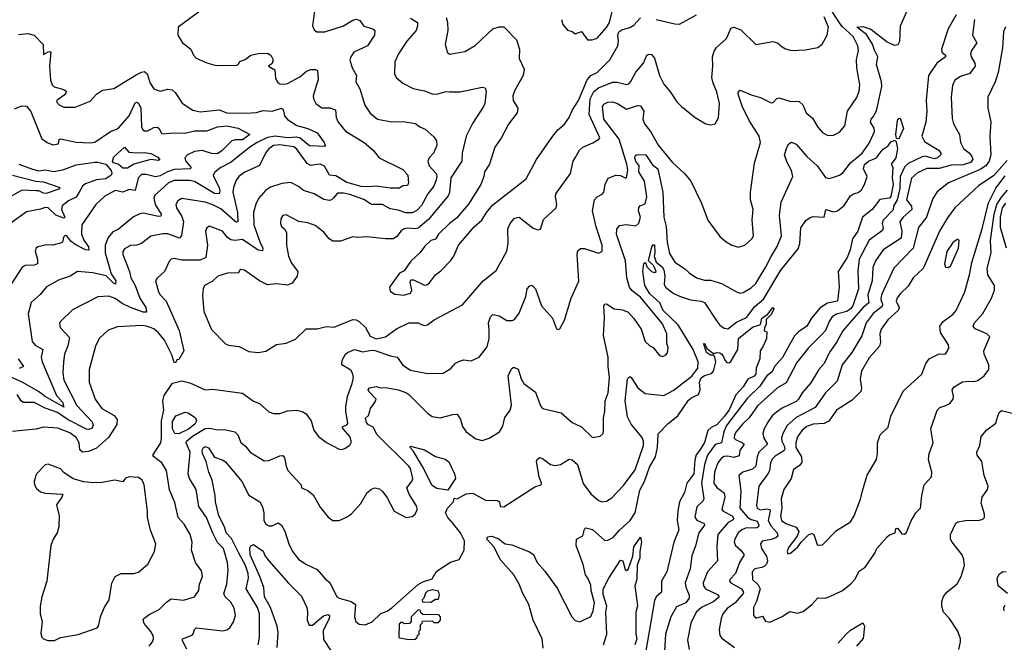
# Model space of a CAD drawing. Extents: x 1245515 to 1420776, y 606314 to 671314.
# Tile 280 of 385: x 1361782 to 1368114, y 650082 to 654084. Entities that reach past the tile are written whole.
import ezdxf

# ---------------------------------------------------------------- set-up
doc = ezdxf.new("R2010")
doc.units = 0

msp = doc.modelspace()

# ---------------------------------------------------------------- linework, layer by layer
at = {"layer": '0CON10XD'}
for points in [[(1363690, 654235), (1363665.7, 654045), (1363675, 654018.8), (1363693.3, 654005), (1363743.4, 654006.6), (1363863.8, 654045), (1363925, 654081.1), (1363947.2, 654087.2), (1363968.7, 654078.7), (1363995, 654043.5), (1364053.3, 654025), (1364066, 654015), (1364064.2, 653985), (1364019.2, 653915), (1363931.4, 653875), (1363911.4, 653845), (1363905.8, 653825), (1363919.1, 653775), (1363946.9, 653725), (1363942.9, 653685), (1363970.3, 653640.3), (1364002.2, 653535), (1364035, 653484), (1364083.8, 653443.8), (1364175, 653426.7), (1364248.6, 653428.6), (1364326.8, 653416.8), (1364355, 653395.8), (1364390.5, 653380.5), (1364445, 653330.9), (1364462.9, 653305), (1364464.5, 653275), (1364442.9, 653225), (1364414.4, 653195), (1364405.6, 653175), (1364415.6, 653145), (1364461.1, 653095), (1364464.7, 653075), (1364460, 653055), (1364445.2, 653014.8), (1364406, 652965), (1364365, 652888.8), (1364335, 652856.6), (1364305, 652841.6), (1364265, 652842.5), (1364215, 652859.3), (1364165, 652867.8), (1364115, 652895.5), (1364045, 652896.8), (1363995, 652928), (1363905, 652961.2), (1363865, 652969.7), (1363825, 652968.9), (1363800.3, 652939.7), (1363787.3, 652925), (1363775, 652921), (1363738.1, 652928.1), (1363675, 652964.6), (1363606.2, 652985), (1363575, 653011.9), (1363525, 653036.7), (1363468, 653032), (1363395, 653006.5), (1363363.1, 652985), (1363318.1, 652935), (1363300.9, 652899.1), (1363286.2, 652845), (1363287.5, 652765), (1363325.2, 652655.2), (1363346.2, 652615), (1363342.5, 652597.5), (1363315, 652602.7), (1363215, 652670.8), (1363164.7, 652664.7), (1363139.2, 652669.2), (1363118.2, 652685), (1363085.8, 652725), (1363003.2, 652756.8), (1362985, 652746.2), (1362977.5, 652725), (1362990.4, 652635), (1362978.8, 652555), (1362942.5, 652537.5), (1362865, 652538.2), (1362825, 652538.2), (1362775, 652550), (1362755.4, 652544.6), (1362745.4, 652534.6), (1362712.5, 652465), (1362665, 652422), (1362655.8, 652405), (1362675, 652334), (1362685.6, 652315), (1362724.5, 652275), (1362807, 652087), (1362836.7, 651955), (1362805, 651900), (1362793.3, 651896.7), (1362785, 651880), (1362775, 651880), (1362760, 651930), (1362714, 652024), (1362675, 652070.9), (1362645, 652096), (1362596.7, 652115), (1362567.6, 652117.6), (1362410.9, 652109.1), (1362351.7, 652088.3), (1362294, 652035), (1362270, 651985), (1362229.5, 651835), (1362227.8, 651755), (1362266.5, 651645), (1362310.6, 651585), (1362389.6, 651539.6), (1362408.2, 651515), (1362407.4, 651482.6), (1362352.1, 651397.9), (1362275, 651328.9), (1362225, 651309.1), (1362185, 651304.7), (1362168.3, 651318.2), (1362163.8, 651365), (1362145, 651399.2), (1362105, 651429.3), (1362027.6, 651457.6), (1361935, 651464.6), (1361885, 651452.9), (1361735, 651436.2)], [(1363635, 651058), (1363669.1, 651029.1), (1363715, 650951.4), (1363765.7, 650885.7), (1363795.7, 650865.7), (1363835.5, 650864.5), (1363883.8, 650886.2), (1363915, 650907.8), (1363976.3, 650973.6), (1364015.8, 651045), (1364043.4, 651066.6), (1364065, 651074.5), (1364095, 651068.1), (1364115, 651052), (1364142.5, 651015), (1364190, 650925), (1364267, 650883), (1364305, 650890), (1364325, 650906.2), (1364337.4, 650932.6), (1364335.4, 650955), (1364286.7, 651035), (1364271.2, 651075), (1364305, 651119.2), (1364310, 651135), (1364295, 651198.5), (1364284.8, 651214.8), (1364080.6, 651415), (1364054.3, 651464.3), (1364025, 651480), (1364011.8, 651495), (1364006.7, 651523.3), (1364025, 651540), (1364033, 651567), (1364037.5, 651585), (1364065, 651622.5), (1364073.3, 651645), (1364027.5, 651695), (1364022.5, 651705), (1364031.7, 651718.3), (1364075, 651726.9), (1364105, 651718), (1364135, 651720.6), (1364215, 651705.5), (1364265, 651688.2), (1364284.3, 651675), (1364404.6, 651554.6), (1364435, 651532.5), (1364485, 651525.6), (1364567.1, 651547.1), (1364595, 651548.8), (1364617.5, 651515), (1364629.7, 651469.7), (1364654, 651435), (1364715, 651390), (1364755, 651380), (1364801.2, 651395), (1364867.5, 651435), (1364888.3, 651471.7), (1364902.2, 651527.8), (1364936.2, 651575), (1364943.7, 651606.3), (1364923.3, 651795), (1364945, 651838.8), (1364955, 651848), (1364965, 651848), (1364988.1, 651838.1), (1365006.5, 651775), (1365025, 651744.4), (1365099.4, 651689.4), (1365132.2, 651602.2), (1365145, 651583.8), (1365265, 651556), (1365334.7, 651494.7), (1365395, 651465.8), (1365465, 651398), (1365515, 651407.5), (1365533.3, 651425), (1365537.3, 651442.7), (1365535.6, 651525), (1365544.5, 651565), (1365546.3, 651633.7), (1365565.5, 651685), (1365575.5, 651785), (1365565.6, 651854.4), (1365565.6, 651915), (1365535.6, 652055), (1365543.1, 652166.9), (1365539.4, 652245), (1365545, 652256), (1365555, 652258.6), (1365605, 652225.8), (1365659.1, 652219.1), (1365695, 652204.2), (1365732.3, 652162.3), (1365778.2, 652095), (1365805, 652016.2), (1365835, 651986.7), (1365855.9, 651975.9), (1365897.5, 651925), (1365915, 651920), (1365935, 651926.7), (1365947.3, 651942.7), (1365951.2, 651975), (1365943.3, 652005), (1365943.3, 652065), (1365915, 652128.5), (1365775, 652300.8), (1365720.2, 652340.2), (1365704.2, 652364.3), (1365686.7, 652425), (1365678.7, 652535), (1365619.6, 652705), (1365621.7, 652738.3), (1365638.3, 652761.7), (1365682.6, 652767.4), (1365745, 652759.5), (1365763.8, 652776.2), (1365773.2, 652815), (1365761.6, 652855), (1365763, 652877), (1365772.5, 652887.5), (1365805, 652899.5), (1365814.8, 652945.2), (1365799, 653045), (1365764.2, 653105), (1365766.1, 653146.1), (1365745, 653173.4), (1365738.4, 653195), (1365740.2, 653209.8), (1365752.5, 653217.5), (1365807.5, 653215), (1365850.8, 653150.7), (1365885.3, 653125), (1365917.5, 652975), (1365923.6, 652815), (1365938.4, 652755), (1365945.7, 652655), (1365960.6, 652580.6), (1365994.4, 652525), (1366058, 652485), (1366086.3, 652456.3), (1366134, 652425), (1366185, 652410), (1366225, 652409.2), (1366295, 652388.2), (1366395, 652332.9), (1366415, 652327.1), (1366435, 652330), (1366485, 652360), (1366515, 652388.9), (1366581.3, 652495), (1366615, 652561.1), (1366654.2, 652625.8), (1366680.3, 652695), (1366668.6, 652825), (1366679.1, 652910.9), (1366754, 653075), (1366744.3, 653115.7), (1366717.8, 653165), (1366701.4, 653215), (1366715, 653263.3), (1366729.2, 653285), (1366745, 653297.5), (1366775, 653284.4), (1366845, 653204.5), (1366910.8, 653145), (1366965, 653070), (1366985, 653063.1), (1367003.2, 653066.8), (1367055, 653085.6), (1367075, 653100.6), (1367125, 653162.9), (1367200.7, 653225), (1367245, 653290.5), (1367280, 653365), (1367277.6, 653387.6), (1367252.9, 653425), (1367257.3, 653445), (1367269.5, 653460.5), (1367292.5, 653497.5), (1367325.9, 653655), (1367325.2, 653685.2), (1367291.8, 653795), (1367300.4, 653845), (1367278.2, 653888.2), (1367267.3, 653927.3), (1367228.1, 653988.1), (1367166.2, 654035), (1367205, 654040), (1367255, 654022.2), (1367361.1, 653941.1), (1367405, 653921.2), (1367431.4, 653925), (1367441.5, 653945), (1367447.3, 654045), (1367535, 654246.2)], [(1362955, 654150), (1362800, 654035), (1362798.8, 653985), (1362828, 653935), (1362883.3, 653895), (1362898.8, 653855), (1362915.9, 653835.9), (1362985, 653806), (1363045, 653790.6), (1363178.3, 653791.7), (1363187.5, 653795), (1363197.5, 653815), (1363231.2, 653828.8), (1363267.5, 653855), (1363315, 653865.7), (1363375, 653868.8), (1363396.2, 653855), (1363412, 653825), (1363405, 653802.5), (1363382.5, 653785), (1363422.3, 653762.3), (1363427.5, 653705), (1363440.9, 653680.9), (1363455, 653672), (1363485, 653669.4), (1363505, 653674.4), (1363583.9, 653716.1), (1363626.3, 653753.7), (1363655, 653762.9), (1363685, 653763.8), (1363697.4, 653757.4), (1363700.5, 653700.5), (1363669.2, 653595), (1363671.5, 653575), (1363685.6, 653545), (1363725, 653516.9), (1363776.9, 653516.9), (1363812.5, 653505), (1363817.3, 653455), (1363829.1, 653425), (1363877.4, 653367.4), (1363996.9, 653295), (1364055.3, 653245.3), (1364094, 653195), (1364245, 653120.4), (1364277.3, 653085), (1364282.5, 653035), (1364275, 653017.5), (1364245, 653015.8), (1364225, 653001.1), (1364165, 653001.6), (1364075, 653014.1), (1364025, 653008.8), (1363977.2, 653012.8), (1363885, 653036.7), (1363815, 653080.3), (1363775, 653083.6), (1363741.5, 653141.5), (1363715, 653154.3), (1363692.2, 653152.2), (1363655, 653147.7), (1363630.5, 653160.5), (1363565, 653251.5), (1363545, 653266.8), (1363455, 653280), (1363415, 653274.6), (1363385, 653253.5), (1363365, 653229.4), (1363325, 653146.7), (1363225, 653102.1), (1363191.8, 653075), (1363175, 653052.5), (1363156, 653005), (1363152.8, 652975), (1363183.1, 652845), (1363184.4, 652785.6), (1363175, 652782.2), (1363165, 652788.9), (1363075, 652867.5), (1363025, 652894.4), (1362975, 652910.7), (1362825, 652934.5), (1362799.4, 652920.6), (1362786.9, 652895), (1362791.1, 652875), (1362825, 652820), (1362834.6, 652785), (1362823.5, 652696.5), (1362809.7, 652679.7), (1362735, 652706.6), (1362702.2, 652707.8), (1362625, 652691.5), (1362565, 652644.4), (1362535.4, 652634.6), (1362495, 652632.5), (1362455, 652611.1), (1362444.2, 652595), (1362445.3, 652575), (1362487.8, 652465), (1362496.8, 652425), (1362525.3, 652375), (1362554.2, 652295), (1362592.2, 652235), (1362596.9, 652205), (1362575, 652204.1), (1362495, 652234.1), (1362440.5, 652260.5), (1362395, 652291.2), (1362355, 652306.7), (1362285, 652301.9), (1362120.6, 652219.4), (1362043.8, 652145), (1362038.8, 652135), (1362042, 652105), (1362101.2, 652041.2), (1362091.7, 651988.3), (1362070.4, 651935), (1362062.9, 651885), (1362058.9, 651815), (1362065.8, 651765.8), (1362149, 651605), (1362248.2, 651498.2), (1362254.8, 651475), (1362245, 651456.6), (1362225, 651449.8), (1362212.2, 651452.2), (1362092.6, 651512.6), (1362025, 651559), (1361945, 651586), (1361875, 651622.5), (1361805, 651623.6), (1361790.9, 651635), (1361765, 651675.4)], [(1365266.7, 654085), (1365275, 654053.3), (1365305, 654016.7), (1365335, 654008.8), (1365355, 653993.8), (1365395, 654007.5), (1365433.8, 653953.8), (1365463.9, 653953.9), (1365495, 653965.8), (1365555, 654034.7), (1365574.7, 654065), (1365592.8, 654137.2)], [(1365875, 654085.5), (1365995, 654056.7), (1366024.2, 654055.8), (1366135, 654114.4)], [(1367805.2, 654115), (1367753.9, 654025), (1367709.7, 653895), (1367712.9, 653875), (1367735.6, 653855), (1367735.8, 653845), (1367679.6, 653805), (1367626.9, 653725), (1367611.2, 653565), (1367615.3, 653495), (1367610, 653425), (1367582.7, 653335), (1367601.3, 653301.3), (1367645, 653272.5), (1367692.7, 653245), (1367706.2, 653225), (1367706.2, 653215), (1367685, 653195.8), (1367665, 653190.6), (1367605, 653206.1), (1367585, 653203.2), (1367495, 653159.1), (1367471.4, 653135), (1367444.5, 653075.5), (1367441.5, 652998.5), (1367424.8, 652925.2), (1367401.9, 652885), (1367398.2, 652861.8), (1367334.8, 652795), (1367329, 652775), (1367334.1, 652745), (1367330.6, 652729.4), (1367245, 652666.7), (1367181.2, 652545), (1367171.8, 652468.2), (1367176.7, 652355), (1367139.5, 652245), (1367125.4, 652224.6), (1367101.5, 652208.5), (1367035, 652191.9), (1367007.7, 652175), (1366986.9, 652145), (1366964.8, 652085.2), (1366945.4, 652065), (1366855, 651974.5), (1366780.3, 651879.7), (1366711, 651749), (1366655, 651716.9), (1366527.5, 651602.5), (1366472.8, 651525), (1366429.2, 651485), (1366389.6, 651435), (1366378.7, 651415), (1366376.2, 651395), (1366384.4, 651384.4), (1366430.5, 651365), (1366440.4, 651355), (1366414.1, 651315), (1366408.7, 651281.3), (1366375, 651270.6), (1366335, 651278.8), (1366313.1, 651276.9), (1366294.2, 651265.8), (1366271.7, 651235), (1366250.8, 651175), (1366246.3, 651105), (1366265, 651077.2), (1366313.1, 651043.1), (1366316.7, 651015), (1366297.3, 650935), (1366305.5, 650925), (1366364.1, 650895), (1366375.4, 650875), (1366365, 650866.2), (1366338.8, 650851.2), (1366271.9, 650775), (1366265.9, 650695), (1366270.5, 650605), (1366204.8, 650535.2), (1366177.6, 650465), (1366179.1, 650445), (1366193.1, 650425), (1366268.5, 650388.5), (1366279.5, 650375), (1366245, 650343.5), (1366165.5, 650305), (1366131.5, 650275), (1366097.1, 650205), (1366076.7, 650095), (1366087.5, 650035)], [(1366427.6, 653527.6), (1366402.7, 653605), (1366404.5, 653625.5), (1366415, 653632), (1366485, 653600), (1366545, 653584.5), (1366615, 653549.2), (1366627.3, 653552.7), (1366651.7, 653578.3), (1366665, 653580.8), (1366735, 653560), (1366795, 653558.5), (1366817.4, 653537.4), (1366840, 653485), (1366881.1, 653451.1), (1366915, 653394), (1366945, 653358), (1366975, 653342), (1366995, 653339.2), (1367015, 653342), (1367055, 653362), (1367087.6, 653402.4), (1367104.7, 653495.3), (1367165.3, 653584.7), (1367180, 653625), (1367185.5, 653665), (1367165.4, 653775), (1367163.6, 653825), (1367175.4, 653885), (1367172.1, 653915), (1367141.6, 653975), (1367070.8, 654040.8), (1367054.3, 654064.3), (1366999.2, 654149.2)], [(1364295, 654093.1), (1364340, 654065), (1364341.2, 654045), (1364332.4, 654015), (1364271.2, 653945), (1364217.8, 653865), (1364195, 653813.3), (1364192.9, 653735), (1364202.4, 653712.4), (1364246.7, 653675), (1364312.2, 653642.2), (1364385, 653626.2), (1364435, 653606.7), (1364465, 653604.6), (1364525, 653622), (1364545, 653621.3), (1364615, 653619.6), (1364755, 653650.8), (1364775.7, 653645.7), (1364782, 653625), (1364773.1, 653545), (1364765.6, 653525), (1364692.9, 653417.1), (1364652.1, 653335), (1364627.3, 653225), (1364626.2, 653175), (1364555, 653067.5), (1364546, 652974), (1364538, 652952), (1364410.4, 652799.6), (1364345, 652744.7), (1364325, 652739.4), (1364275, 652744.6), (1364255, 652740), (1364234.2, 652725.8), (1364205, 652688.6), (1364184.4, 652675.6), (1364135, 652674.4), (1364015, 652687.8), (1363955, 652683.1), (1363925, 652687.8), (1363845, 652660), (1363795, 652660), (1363772, 652675), (1363738.5, 652718.5), (1363682, 652762), (1363635, 652777.9), (1363577.1, 652787.1), (1363495, 652829.2), (1363475, 652825.8), (1363461.4, 652805), (1363459.2, 652775), (1363466.2, 652755), (1363487.5, 652737.5), (1363497.1, 652715), (1363498.2, 652635), (1363510, 652565), (1363529.8, 652519.8), (1363570, 652465), (1363565.8, 652435), (1363535, 652390), (1363505, 652377.5), (1363433.2, 652386.8), (1363375, 652379.6), (1363325, 652405.3), (1363228, 652475), (1363205, 652479.2), (1363196.7, 652475), (1363187.5, 652455), (1363125, 652456.5), (1363057.1, 652435), (1363018.8, 652401.2), (1362971.4, 652375), (1362961.5, 652355), (1362958.3, 652311.7), (1362965, 652207.5), (1363015, 652092), (1363105, 652001.4), (1363125, 651991.1), (1363192.4, 651982.4), (1363255, 651951.5), (1363315, 651945.3), (1363365, 651952.5), (1363434.2, 651995.8), (1363495, 652004.5), (1363555, 652031.4), (1363625, 652095.8), (1363695, 652096), (1363755, 652112), (1363805, 652107.5), (1363925, 652156.5), (1363945, 652154.5), (1363965, 652143.6), (1364005.3, 652105.3), (1364035, 652050.5), (1364075, 652033.1), (1364135, 652046.4), (1364205, 652097.1), (1364285, 652136.2), (1364345, 652136.2), (1364365.7, 652125.7), (1364385, 652118), (1364405, 652122), (1364448, 652155), (1364629.2, 652250.8), (1364762, 652405), (1364845, 652471.2), (1364915, 652596), (1364922.8, 652645), (1364921.4, 652738.6), (1364935.4, 652775), (1364965, 652808.1), (1364995, 652815.6), (1365083.8, 652743.8), (1365115, 652733.8), (1365132, 652738), (1365149.5, 652800.5), (1365232, 652875), (1365235.8, 652895), (1365226.7, 652945), (1365230.5, 652965), (1365323.1, 653095), (1365340.8, 653175), (1365353.6, 653196.4), (1365381.9, 653245), (1365402.5, 653265), (1365467.5, 653292.5), (1365506.2, 653315), (1365512, 653325), (1365443.3, 653475), (1365450.3, 653575), (1365475, 653622.7), (1365503.5, 653646.5), (1365595, 653681.4), (1365625, 653683.5), (1365685, 653667.7), (1365698.7, 653671.3), (1365712.9, 653687.1), (1365743.5, 653746.5), (1365792.5, 653805), (1365814.4, 653855), (1365827.3, 653862.7), (1365845, 653860.8), (1365865, 653835.8), (1365895.4, 653725), (1365925, 653668.8), (1365968.2, 653618.2), (1366008.6, 653555), (1366037.5, 653525), (1366125, 653454.3), (1366195, 653414.2), (1366225, 653408.8), (1366255, 653414), (1366275, 653452.5), (1366282.5, 653545), (1366265, 653620), (1366241.1, 653675), (1366232.4, 653712.4), (1366238.9, 653785), (1366236.9, 653845), (1366248.3, 653881.7), (1366263.8, 653905), (1366327.6, 653962.4), (1366358.3, 654031.7), (1366375, 654036.9), (1366418.9, 654018.9), (1366515, 653924), (1366625, 653944.2), (1366655, 653935.8), (1366685, 653908.8), (1366707.3, 653897.3), (1366745, 653885.8), (1366835, 653891.1), (1366913.9, 653906.1), (1366942.3, 653927.7), (1366975.7, 653984.3), (1366983.3, 654035), (1366955, 654101.9)], [(1364667.5, 652897.5), (1364591.5, 652808.5), (1364545, 652773.3), (1364475.5, 652705), (1364455.8, 652674.2), (1364426.3, 652663.6), (1364390.3, 652629.7), (1364355, 652584.3), (1364298.3, 652531.7), (1364255, 652470), (1364224.6, 652455.4), (1364159.2, 652365), (1364165, 652340), (1364195, 652320), (1364252.7, 652312.7), (1364295, 652326), (1364304.4, 652345), (1364293.3, 652396.7), (1364297.7, 652412.3), (1364315, 652411.1), (1364385, 652378.5), (1364399.8, 652380.2), (1364417, 652393), (1364455, 652443.8), (1364490.6, 652469.4), (1364552.5, 652535), (1364572.9, 652565), (1364603.1, 652635), (1364705, 652753.3), (1364753.8, 652795), (1364784.4, 652845.6), (1364825, 652894.3), (1365038, 653062), (1365106.4, 653185), (1365205, 653327.5), (1365242.9, 653375), (1365285, 653411.9), (1365315.4, 653455), (1365336.9, 653505), (1365375, 653564.3), (1365431.8, 653698.2), (1365455.5, 653724.5), (1365495.4, 653745), (1365577.3, 653825), (1365628.5, 653915), (1365633.5, 653945), (1365628.2, 653985), (1365635.6, 654005), (1365655, 654018.2), (1365705, 654033.1), (1365731.9, 654048.1), (1365774, 654096)], [(1364525, 654098.8), (1364533.2, 654066.8), (1364535.6, 654015), (1364518.6, 653925), (1364526.1, 653893.9), (1364531.2, 653875), (1364545, 653862), (1364645, 653879.2), (1364711.2, 653918.8), (1364825, 654024.3), (1364865, 654038), (1364895, 654038.8), (1364975.8, 653955), (1364995.4, 653895.4), (1364993.3, 653835), (1365025.7, 653765), (1365020.5, 653725), (1364963.6, 653626.4), (1364953.4, 653595), (1364955.3, 653565), (1364985.4, 653515), (1364981.8, 653485), (1364925, 653412), (1364877.8, 653322.2), (1364838, 653265), (1364803.5, 653155), (1364770, 653105), (1364766.7, 653075), (1364746.5, 653025), (1364667.5, 652897.5)], [(1367921.5, 654085), (1367909.5, 653985), (1367938.2, 653935), (1367902.3, 653885), (1367896.2, 653865), (1367901.1, 653845), (1367925.4, 653805), (1367927.1, 653785), (1367892.4, 653737.6), (1367832.1, 653717.9), (1367795.5, 653694.5), (1367780, 653660), (1367771.5, 653585), (1367778.9, 653448.9), (1367786.7, 653415), (1367825.6, 653345), (1367832.9, 653295), (1367852.5, 653255), (1367891.1, 653225), (1367905.3, 653205.3), (1367911.2, 653185), (1367897.1, 653165), (1367849.6, 653150.4), (1367771.1, 653148.9), (1367695, 653128), (1367615, 653126.9), (1367555, 653099.3), (1367517.3, 653065), (1367485.9, 652925.9), (1367516.2, 652885), (1367519.2, 652865), (1367462.9, 652815), (1367442.9, 652785), (1367455.6, 652725.6), (1367450.4, 652679.6), (1367335, 652604.6), (1367285.7, 652534.3), (1367267.9, 652492.1), (1367263.4, 652405), (1367236.6, 652315), (1367241.7, 652265), (1367205.2, 652235), (1367126.5, 652145), (1367075, 652084.5), (1367037.5, 652012.5), (1366986.6, 651943.4), (1366955, 651874.4), (1366921.8, 651835), (1366870.1, 651749.9), (1366815, 651685.5), (1366791.2, 651645), (1366775, 651630.7), (1366685, 651586.8), (1366648.5, 651561.5), (1366621.8, 651538.2), (1366592.4, 651497.6), (1366568.9, 651455), (1366560.4, 651425), (1366566.7, 651395), (1366591.8, 651355), (1366535.5, 651304.5), (1366524.2, 651275), (1366515, 651213.5), (1366494.4, 651195), (1366432, 651175), (1366405.6, 651155), (1366419.4, 651055), (1366413.2, 650945), (1366465, 650883.8), (1366485, 650871.9), (1366525, 650861.4), (1366535.1, 650835.1), (1366532.8, 650825), (1366522.2, 650817.8), (1366450, 650815), (1366425, 650805.7), (1366403.3, 650785), (1366381.3, 650745), (1366377.5, 650725), (1366384.6, 650705), (1366420, 650675), (1366440.4, 650645), (1366410.5, 650595), (1366385.8, 650525), (1366348.1, 650485), (1366346.9, 650475), (1366354.3, 650465), (1366424.6, 650425), (1366437.4, 650405), (1366434.7, 650395), (1366383.9, 650336.1), (1366331.1, 650298.9), (1366304.6, 650265), (1366292.3, 650235), (1366280.5, 650165), (1366284.4, 650125), (1366298, 650108), (1366377.9, 650047.9)], [(1361775, 653988.1), (1361835, 653994.6), (1361875, 653985.5), (1361931.9, 653925), (1361935, 653861.2), (1361965, 653877.1), (1361975, 653880), (1361981.2, 653875), (1361972.7, 653785), (1361979.6, 653695), (1361990, 653665), (1362002.6, 653652.6), (1362066.7, 653635), (1362080, 653625), (1362075.7, 653605), (1362020.6, 653565), (1362018.6, 653555), (1362035, 653537.5), (1362065, 653522.5), (1362137.9, 653522.1), (1362235, 653560), (1362275.6, 653604.4), (1362315, 653631.4), (1362387.9, 653642.1), (1362531.3, 653728.7), (1362565, 653746.8), (1362585, 653750), (1362602.5, 653735), (1362621.1, 653675), (1362645, 653640.6), (1362685, 653624.3), (1362735, 653637.3), (1362762.6, 653632.6), (1362782.2, 653615), (1362826.4, 653546.4), (1362895, 653502.2), (1362945, 653492.3), (1363065, 653504.4), (1363115, 653486.1), (1363235, 653482.9), (1363305, 653487.3), (1363345, 653500.5), (1363405, 653496.7), (1363465, 653515.5), (1363477.1, 653507.1), (1363485.4, 653465), (1363503.1, 653443.1), (1363565, 653404.7), (1363634.7, 653384.7), (1363695, 653357.7), (1363740, 653295), (1363745.8, 653275), (1363742, 653268), (1363645, 653274.2), (1363585, 653321.7), (1363565, 653329.3), (1363505, 653324.7), (1363425, 653335.6), (1363375, 653325.8), (1363308.8, 653295), (1363261.8, 653265), (1363141, 653169), (1363076.3, 653133.7), (1363036.6, 653103.4), (1363026.4, 653085), (1363027.5, 653075), (1363063.7, 653005), (1363069.1, 652980.9), (1363065, 652964.5), (1363035, 652967.4), (1362905, 653044.3), (1362875, 653051.4), (1362775, 653049.8), (1362737.9, 653035), (1362708.3, 653008.3), (1362650.9, 652955), (1362644.2, 652935.8), (1362653.1, 652895), (1362690.6, 652835), (1362689.5, 652820.5), (1362675, 652818.8), (1362575, 652840), (1362555, 652835.5), (1362513.9, 652816.1), (1362416.2, 652735), (1362380.5, 652719.5), (1362350.6, 652685), (1362332.5, 652635), (1362332, 652585), (1362371.1, 652451.1), (1362399.5, 652405), (1362397.5, 652385), (1362385, 652390), (1362336.9, 652436.9), (1362253, 652457), (1362154.5, 652465.5), (1362105.5, 652434.5), (1362035, 652411.8), (1361955, 652367.5), (1361912.5, 652317.5), (1361855, 652265.8), (1361836.4, 652193.6), (1361861.1, 652015), (1361880.9, 651990.9), (1361930.6, 651965), (1361920.3, 651915), (1361926.4, 651885), (1362019.2, 651669.2), (1362056.2, 651625), (1362066.2, 651593.8), (1361945, 651661), (1361903.4, 651693.4), (1361802.9, 651752.8), (1361711.8, 651791.8)], [(1368120.9, 654039.1), (1368108.1, 654005), (1368102.5, 653902.5), (1368073.6, 653745), (1368055.3, 653684.7), (1368007.1, 653585), (1368007.8, 653515), (1368027.1, 653427.1), (1368021.5, 653335), (1368026.4, 653215), (1368017.2, 653175), (1367994.6, 653145.4), (1367959.1, 653120.9), (1367755.7, 653035), (1367682.8, 652977.2), (1367654.5, 652935), (1367613.1, 652815), (1367562.7, 652747.3), (1367528.7, 652615), (1367403.1, 652486.9), (1367323.7, 652316.3), (1367320, 652285), (1367330.9, 652255), (1367329.3, 652240.7), (1367270.9, 652195), (1367225.3, 652135), (1367198.5, 652051.5), (1367133.4, 651945), (1367072.2, 651865), (1367039.9, 651760.1), (1366965, 651686.2), (1366898, 651592), (1366775, 651527.9), (1366718.2, 651475), (1366689.1, 651425), (1366681.2, 651395), (1366682.5, 651375), (1366699.1, 651345), (1366702.4, 651325), (1366695, 651312.4), (1366640.7, 651279.3), (1366621, 651259), (1366610.6, 651235), (1366603.3, 651185), (1366592.2, 651165), (1366534.4, 651085.6), (1366520.6, 650960.6), (1366525.4, 650945), (1366542.8, 650932.8), (1366585, 650938.8), (1366605.3, 650935), (1366608.4, 650925), (1366594.6, 650864.6), (1366615, 650829), (1366652.2, 650785), (1366656.8, 650765), (1366645, 650753.5), (1366615, 650742.6), (1366557.2, 650732.8), (1366545.6, 650715), (1366551.5, 650685), (1366584.7, 650635), (1366590.7, 650605), (1366584.6, 650585), (1366570.3, 650569.7), (1366555, 650561.8), (1366508.8, 650555), (1366491.8, 650535), (1366495.6, 650485), (1366531.7, 650451.7), (1366544.1, 650425), (1366520.3, 650345), (1366500, 650305), (1366501.5, 650255), (1366515, 650237.5), (1366559.2, 650249.1), (1366577.6, 650217.6), (1366605, 650212.2), (1366685, 650247.5), (1366735, 650279.5), (1366785, 650270), (1366819.4, 650280.6), (1366876.2, 650325), (1366915, 650367.1), (1366964.2, 650365.8), (1367015, 650386), (1367073.3, 650415), (1367123.8, 650455), (1367152, 650485), (1367180.7, 650539.3), (1367220, 650565), (1367281.2, 650655), (1367294, 650685), (1367359.7, 650760.3), (1367375, 650772.5), (1367412.5, 650785), (1367417, 650813), (1367427.5, 650815), (1367455, 650780), (1367473, 650777), (1367485, 650787.5), (1367515, 650863.3), (1367545.8, 650915), (1367575.5, 650945), (1367583.1, 651025), (1367598.1, 651095), (1367646, 651145), (1367648.8, 651175), (1367626.2, 651255), (1367630, 651295), (1367655.8, 651365), (1367641.4, 651455), (1367682.5, 651575), (1367698.7, 651591.3), (1367737.5, 651605), (1367762.7, 651617.3), (1367785.7, 651645), (1367787.8, 651665), (1367779.4, 651705), (1367792, 651725), (1367845, 651755.4), (1367885, 651761.2), (1367915, 651757.3), (1367943.8, 651765), (1367984.2, 651795), (1368014.2, 651835), (1368014.2, 651865), (1367983.7, 651933.6), (1367982.3, 651955), (1368020.6, 652045), (1368002.5, 652065), (1367926.4, 652096.4), (1367914.2, 652115), (1367922.2, 652135), (1367975.4, 652195), (1368032.5, 652295), (1368050.5, 652345), (1368050, 652375), (1368008.5, 652445), (1368004.7, 652485), (1368029.5, 652585), (1368024.4, 652665), (1368048.2, 652835), (1368066, 652895), (1368095, 652942.6), (1368135, 652988)], [(1361748.1, 653511.9), (1361795, 653530), (1361825, 653528.5), (1361853, 653493), (1361925, 653318.1), (1361957.5, 653295), (1361995, 653279.2), (1362031.2, 653285), (1362036.2, 653313.8), (1362045, 653317.5), (1362145, 653296.2), (1362235, 653292.1), (1362265, 653296.9), (1362365, 653365.6), (1362415, 653384), (1362485, 653466.8), (1362525, 653550), (1362535, 653553.6), (1362545, 653548.2), (1362561.9, 653515), (1362565.3, 653395.3), (1362574.3, 653375), (1362585, 653369.4), (1362605, 653370), (1362645, 653390.3), (1362665, 653393.8), (1362676.3, 653386.3), (1362694.3, 653355), (1362705, 653350.5), (1362765, 653356.7), (1362844.4, 653354.4), (1362905, 653369.8), (1362985, 653370.3), (1363055, 653395.2), (1363115, 653400.7), (1363187.2, 653387.2), (1363262, 653345), (1363215, 653312.7), (1363168.2, 653311.8), (1363145.7, 653304.3), (1363085, 653242.7), (1363055, 653220.8), (1363015, 653224.2), (1362955, 653243.4), (1362905, 653237.8), (1362861.8, 653215), (1362844.6, 653195), (1362850.4, 653175), (1362883.3, 653135), (1362881.2, 653125), (1362775, 653120.3), (1362731.8, 653105), (1362685, 653081.1), (1362655, 653073.5), (1362595, 653089.5), (1362565, 653088.4), (1362543.3, 653065), (1362523.6, 652986.4), (1362485, 652992.7), (1362445, 652976.1), (1362395, 652985.3), (1362330.4, 652949.6), (1362271.9, 652895), (1362182.3, 652765), (1362178.5, 652705), (1362195, 652666.6), (1362225.2, 652625), (1362226.7, 652603.3), (1362205, 652604), (1362138.6, 652638.6), (1362110.3, 652660.3), (1362085, 652694), (1362075, 652697.5), (1362064.2, 652685.8), (1362056.2, 652655), (1362045, 652648), (1361995.4, 652634.6), (1361955, 652637.8), (1361898.8, 652625), (1361886.2, 652613.8), (1361881.5, 652595), (1361897.1, 652545), (1361895.6, 652515), (1361874.7, 652505.3), (1361816.9, 652503.1), (1361796.9, 652493.1), (1361719.4, 652370.6)], [(1362615, 650056), (1362635.5, 650084.5), (1362643.1, 650105), (1362640.6, 650125), (1362625, 650152), (1362581.7, 650201.7), (1362576, 650224), (1362580, 650235), (1362615, 650260.8), (1362677.9, 650292.1), (1362725, 650340), (1362755, 650361.4), (1362835, 650352.2), (1362905.4, 650374.6), (1362933.1, 650415), (1362939.2, 650455), (1362956.7, 650505), (1362951.7, 650541.7), (1362912.9, 650595), (1362887.1, 650675), (1362891.1, 650725), (1362878.2, 650775), (1362840.2, 650840.2), (1362800, 650885), (1362779.5, 650979.5), (1362745, 651062.5), (1362725.2, 651185.2), (1362696.3, 651236.3), (1362644, 651275), (1362638.6, 651285), (1362688.9, 651365), (1362694.6, 651394.6), (1362693.9, 651456.1), (1362693.7, 651505), (1362708.8, 651575), (1362703.2, 651635), (1362710.8, 651669.1), (1362765, 651747.5), (1362825, 651762), (1362875, 651748.8), (1362974.5, 651704.5), (1363025, 651708.9), (1363215, 651682.5), (1363285, 651630.8), (1363325, 651616), (1363385, 651564.2), (1363415, 651552.9), (1363455, 651553.1), (1363505, 651570), (1363565, 651573.3), (1363598.8, 651565), (1363625, 651550), (1363656.3, 651506.3), (1363674, 651445), (1363704, 651405), (1363755, 651366), (1363836.4, 651323.6), (1363855, 651321.2), (1363875, 651328.8), (1363905, 651350), (1363915, 651370), (1363904.4, 651405), (1363865, 651451.2), (1363856.7, 651465), (1363860, 651470), (1363885, 651480), (1363891.2, 651488.8), (1363878.5, 651568.5), (1363880, 651595), (1363890.8, 651660.8), (1363920.4, 651745), (1363927.5, 651785), (1363922.7, 651812.7), (1363911.2, 651831.2), (1363852.5, 651865), (1363855.8, 651895), (1363876.8, 651933.2), (1363890, 651945), (1363935, 651963.8), (1363989.2, 651949.3), (1364045, 651960.1), (1364068.4, 651958.4), (1364165, 651922.9), (1364210, 651915), (1364245, 651864.3), (1364295, 651831.4), (1364405, 651808.9), (1364505, 651812), (1364555, 651842.5), (1364584.5, 651875.5), (1364610, 651890), (1364635, 651897.1), (1364685, 651892), (1364736.7, 651915), (1364788.3, 651981.7), (1364801.5, 652035), (1364801.7, 652088.3), (1364797.5, 652135), (1364810, 652175), (1364825, 652190), (1364865, 652180), (1364915, 652151.4), (1364949.5, 652150.5), (1364965, 652156.7), (1364995, 652198), (1365037.5, 652305), (1365045, 652353.3), (1365059.5, 652370.5), (1365075, 652377.5), (1365099.2, 652355), (1365137.5, 652245), (1365208.6, 652165), (1365235, 652097.5), (1365245, 652092.5), (1365255, 652097.5), (1365286.4, 652153.6), (1365328.6, 652295), (1365376.9, 652403.1), (1365366.5, 652575), (1365371.5, 652598.5), (1365387.8, 652612.2), (1365415, 652613.6), (1365505, 652584), (1365525, 652593.3), (1365528.8, 652601.2), (1365527.1, 652635), (1365488.5, 652751.5), (1365465.4, 652855), (1365479.2, 652925), (1365495.7, 652944.3), (1365528.1, 652961.9), (1365538.8, 652975), (1365546.2, 653025), (1365566.7, 653065), (1365615, 653084.5), (1365645, 653083.1), (1365675, 653066.7), (1365685, 653067.5), (1365692.3, 653117.7), (1365686.4, 653155), (1365636.6, 653315), (1365539.4, 653445), (1365530.9, 653525), (1365539.1, 653540.9), (1365565, 653554.5), (1365595, 653556.2), (1365625.3, 653545.3), (1365685, 653509.1), (1365755, 653532.9), (1365775, 653530), (1365795.9, 653495), (1365790.3, 653445), (1365799.7, 653415), (1365837.8, 653365), (1365890, 653275), (1365978.5, 653168.5), (1366057.1, 653095), (1366098.6, 653045), (1366165.6, 652905.6), (1366206.7, 652795), (1366285, 652690), (1366325.7, 652655.7), (1366362.5, 652635), (1366405, 652622.5), (1366446.2, 652635), (1366491.2, 652675), (1366501.4, 652695), (1366491.9, 652795), (1366497.8, 652865), (1366482.5, 652925), (1366480.9, 652975), (1366508.1, 653161.9), (1366545.6, 653294.4), (1366536.8, 653335), (1366474, 653435), (1366427.6, 653527.6)], [(1367435, 653318), (1367420.6, 653320.6), (1367415.5, 653345), (1367427.1, 653435), (1367435, 653448.9), (1367445, 653450.6), (1367466.2, 653385), (1367435, 653318)], [(1363315.6, 650065), (1363323.3, 650115), (1363323.8, 650265), (1363311.1, 650305), (1363238.8, 650425), (1363252.6, 650495), (1363250.7, 650525), (1363235, 650575.3), (1363189.4, 650659.4), (1363145, 650748.2), (1363109.4, 650785), (1363098.4, 650825), (1363063, 650895), (1363041.2, 650985), (1363040, 651025), (1363018.8, 651125), (1362998.2, 651175), (1362981.1, 651245), (1362957.5, 651295), (1362955, 651317.5), (1362963.8, 651335), (1362975, 651340), (1362995, 651332.5), (1363035, 651272), (1363085, 651255.6), (1363105, 651241.8), (1363210.4, 651115), (1363255, 651028.2), (1363326, 650985), (1363342.6, 650952.6), (1363351.1, 650915), (1363352.7, 650865), (1363365, 650841.9), (1363385, 650829.5), (1363405, 650829.4), (1363445, 650848.8), (1363465.6, 650835.6), (1363486.7, 650796.7), (1363512.7, 650715), (1363536.3, 650666.3), (1363575, 650616.9), (1363622.5, 650585), (1363695, 650550), (1363748.4, 650488.4), (1363775.7, 650465.7), (1363821.9, 650375), (1363836.7, 650365), (1363913.3, 650345), (1363941.2, 650325), (1363934.1, 650245.9), (1363943.3, 650215), (1363965, 650197.5), (1364004, 650194), (1364047.7, 650212.3), (1364105, 650266), (1364145, 650282.5), (1364175, 650302.9), (1364345, 650453.3), (1364375, 650470), (1364435, 650490), (1364460, 650535), (1364479.5, 650550.5), (1364552.3, 650597.7), (1364607.5, 650615), (1364640, 650675), (1364642, 650735), (1364615.9, 650785), (1364565, 650848.8), (1364534.4, 650884.4), (1364519.8, 650915), (1364533.3, 650945), (1364570.6, 650985), (1364575, 651008.5), (1364595, 651004.7), (1364652.9, 651037.1), (1364695, 651039.7), (1364777.5, 650995), (1364853.6, 650993.6), (1364866.7, 650985), (1364872.5, 650955), (1364895, 650951.9), (1365095, 651080.6), (1365135, 651094.2), (1365138.1, 651105), (1365122.2, 651145), (1365106, 651244), (1365106.7, 651255), (1365125, 651268.8), (1365145, 651263.8), (1365195, 651225.6), (1365225, 651217.5), (1365258.8, 651225), (1365315, 651258.6), (1365335, 651254.4), (1365369.1, 651225), (1365405, 651102), (1365455, 651035.8), (1365501.2, 650995), (1365525, 650984), (1365555, 650990), (1365589.1, 651010.9), (1365665, 651089.4), (1365739.2, 651190.8), (1365793.8, 651346.2), (1365793.4, 651375), (1365785, 651398.9), (1365713.9, 651483.9), (1365690.4, 651530.4), (1365675.3, 651635), (1365690.5, 651775), (1365705, 651790), (1365715, 651783.8), (1365757.6, 651717.6), (1365805, 651682.1), (1365925, 651668.8), (1365985, 651700.4), (1366105, 651792.5), (1366143.3, 651845), (1366144.7, 651885), (1366113.3, 651965), (1366040.6, 652085), (1366015.2, 652125), (1365919.9, 652215), (1365898.3, 652265), (1365835, 652320.8), (1365801.6, 652375), (1365788.4, 652465), (1365795, 652516.7), (1365805, 652523.3), (1365809.5, 652519.5), (1365814.3, 652495), (1365844.8, 652464.8), (1365865, 652458.8), (1365875.4, 652465), (1365860.8, 652500.8), (1365826.7, 652535), (1365848.2, 652625), (1365855, 652636.2), (1365865, 652637.5), (1365866.6, 652585), (1365861.2, 652565), (1365875.2, 652525.2), (1365914.2, 652495), (1365925.1, 652475.1), (1365930.2, 652435), (1365926, 652385), (1365934.5, 652365), (1365985, 652326.9), (1366025, 652307.1), (1366095, 652282.5), (1366165, 652274.6), (1366185, 652266.5), (1366265, 652145.7), (1366285, 652121.4), (1366311.8, 652101.8), (1366335, 652097.5), (1366390.7, 652139.3), (1366455, 652169.3), (1366510.1, 652239.9), (1366565, 652287.1), (1366676.5, 652473.5), (1366788.3, 652611.7), (1366799.2, 652645), (1366804.5, 652745.5), (1366837.8, 652792.2), (1366865, 652811.9), (1366885, 652818.1), (1366955, 652813.8), (1366966.2, 652863.8), (1367015, 652849.3), (1367042, 652855), (1367085, 652889.2), (1367125, 652950.8), (1367145, 652964.4), (1367175, 652973.5), (1367195, 652991.1), (1367214.6, 653025), (1367231.4, 653075), (1367207.5, 653125), (1367215, 653154), (1367240.6, 653175), (1367292.9, 653197.1), (1367313.4, 653226.6), (1367335, 653251.1), (1367367.1, 653272.9), (1367385, 653299.3), (1367407.1, 653307.1), (1367416.4, 653306.4), (1367418.8, 653298.8), (1367426.9, 653255), (1367416.2, 653195), (1367386.7, 653155), (1367396.4, 653136.4), (1367393.7, 653066.4), (1367398.5, 653025), (1367385, 652948.1), (1367375, 652937.7), (1367312.7, 652927.3), (1367264.5, 652865), (1367202.7, 652815), (1367172.8, 652725), (1367137.9, 652675), (1367123.4, 652605), (1367102.4, 652555), (1367045.8, 652465), (1367052.5, 652365), (1367041.4, 652275), (1366977.4, 652262.6), (1366929, 652231), (1366875, 652164.5), (1366845, 652113.5), (1366791.4, 652078.6), (1366765, 652051.8), (1366686.4, 651913.6), (1366635.3, 651855), (1366620.6, 651819.4), (1366586, 651794), (1366541.2, 651728.8), (1366460.9, 651649.1), (1366328.2, 651475), (1366309.3, 651435), (1366296.1, 651365), (1366255, 651353.8), (1366206.1, 651285), (1366186.2, 651223.8), (1366166, 651105), (1366182.4, 651005), (1366175, 650988.5), (1366137.4, 650952.6), (1366123.9, 650886.1), (1366136.1, 650866.1), (1366184.4, 650845), (1366185.4, 650835), (1366148.8, 650785), (1366127.7, 650702.3), (1366105, 650636.7), (1366093.3, 650555), (1366062, 650465), (1366066.2, 650436.2), (1366088, 650385), (1366088.2, 650365), (1366065, 650336.5), (1366005, 650310.4), (1365968.7, 650245), (1365935, 650133.3), (1365928.7, 650025)], [(1362445, 653130), (1362415, 653155.2), (1362384.4, 653164.4), (1362378.2, 653175), (1362387.2, 653202.8), (1362455, 653265.5), (1362483.4, 653233.4), (1362535, 653228), (1362585, 653231.2), (1362625, 653223.3), (1362670.9, 653200.9), (1362684, 653185), (1362675, 653178.6), (1362624.7, 653185.3), (1362515.7, 653154.3), (1362475, 653130.6), (1362445, 653130)], [(1361776.2, 653156.2), (1361863.4, 653123.4), (1361905, 653113), (1361945, 653118.1), (1362001.7, 653108.3), (1362065, 653120), (1362145, 653150.2), (1362265, 653168.3), (1362285, 653169.1), (1362335.9, 653155.9), (1362369.2, 653115), (1362374.4, 653095), (1362370.8, 653085), (1362335, 653061.4), (1362275, 653055.7), (1362205, 653029.3), (1362185, 653014.7), (1362165.1, 652974.9)], [(1368131.4, 653178.6), (1368046.8, 653083.2), (1367948.5, 653015), (1367795.8, 652874.2), (1367749, 652811), (1367696.2, 652723.8), (1367675, 652676), (1367592.5, 652485), (1367528.2, 652425), (1367495, 652371.9), (1367445.3, 652324.7), (1367424.7, 652295.3), (1367418.8, 652275), (1367437.4, 652235), (1367431.2, 652215), (1367365.2, 652154.8), (1367322.5, 652095), (1367314, 652065), (1367318.1, 652011.9), (1367311.1, 651985), (1367245, 651909.5), (1367196, 651825), (1367185.9, 651775), (1367195.3, 651715), (1367191.8, 651695), (1367135, 651637.7), (1367035.6, 651575), (1366985, 651502.9), (1366955, 651489.2), (1366885, 651483.2), (1366845, 651468.2), (1366813.4, 651445), (1366785, 651402.2), (1366774.1, 651364.1), (1366774.1, 651335), (1366810, 651275), (1366812.1, 651237.9), (1366795, 651216.9), (1366757.3, 651192.7), (1366742.7, 651135), (1366696.3, 651063.7), (1366678.7, 651005), (1366683.7, 650945), (1366674.4, 650894.4), (1366681.2, 650865), (1366708.1, 650845), (1366775, 650822.1), (1366791.6, 650795), (1366782.4, 650765), (1366725, 650691.5), (1366716.8, 650665), (1366720.9, 650650.9), (1366739.2, 650655), (1366786.1, 650695), (1366806.7, 650725), (1366855, 650772.4), (1366875, 650782), (1366888.4, 650775), (1366910.8, 650710.8), (1366916.1, 650706.1), (1366945, 650709.2), (1367035, 650801.4), (1367125, 650856.9), (1367149.1, 650895), (1367188.9, 651001.1), (1367202.2, 651055), (1367232.8, 651157.2), (1367292.4, 651257.6), (1367299.4, 651295), (1367298.8, 651365), (1367315.6, 651414.4), (1367366.9, 651465), (1367384.5, 651535.5), (1367463.9, 651696.1), (1367584.5, 651805.5), (1367609.5, 651875), (1367631.4, 651905), (1367695, 651935.5), (1367735, 651934), (1367749.2, 651955), (1367757.5, 651975), (1367755.8, 651995), (1367702.8, 652072.8), (1367699.6, 652115), (1367720.9, 652145), (1367785, 652191.2), (1367804.6, 652215), (1367860.4, 652335), (1367892.6, 652452.6), (1367905.7, 652524.3), (1367970.9, 652739.1), (1368012.4, 652907.6), (1368058.5, 653001.5), (1368119.9, 653080.1)], [(1361735, 653084.8), (1361885, 653046.5), (1361935, 653042.1), (1362040, 653005), (1362033.3, 652995), (1361952.3, 652967.7), (1361935, 652968.2), (1361905, 652984.1), (1361885.8, 652984.3)], [(1361885.8, 652984.3), (1361795, 652987.3), (1361725, 652948)], [(1362165.1, 652974.9), (1362145, 652942.2), (1362095, 652920.3), (1362055, 652888.5), (1362051.5, 652865), (1362072.3, 652815), (1362065, 652807.7), (1362015, 652827.7), (1361965, 652874.7), (1361945, 652876.1), (1361915, 652865.4), (1361825, 652850), (1361725, 652775.6)], [(1368128, 652615), (1368088.7, 652748.7), (1368090.3, 652815), (1368102.8, 652875), (1368123, 652905)], [(1367755, 652491.2), (1367769.2, 652505), (1367819.1, 652615), (1367824, 652664), (1367815, 652673.8), (1367785, 652654.4), (1367743.8, 652595), (1367729.4, 652515), (1367735, 652492.5), (1367755, 652491.2)], [(1365147.9, 650045), (1365141.7, 650105), (1365084.6, 650225), (1365056.4, 650325), (1365017.5, 650395), (1364993.8, 650455), (1364959.7, 650515), (1364870.9, 650615), (1364833.6, 650693.6), (1364785.7, 650745), (1364790.7, 650759.3), (1364815, 650763.2), (1364858, 650748), (1364905, 650715.8), (1364947.4, 650707.4), (1365055.7, 650665), (1365086.3, 650646.4), (1365110.5, 650595), (1365159.2, 650539.2), (1365239.4, 650429.4), (1365331.8, 650245), (1365355, 650221.6), (1365385, 650212.3), (1365455, 650248.1), (1365470, 650285), (1365477.5, 650335), (1365456, 650415), (1365455, 650450), (1365436, 650495), (1365420, 650515), (1365405, 650582.5), (1365361.5, 650705), (1365363.1, 650745), (1365403.1, 650766.9), (1365415, 650810), (1365422.7, 650817.3), (1365465, 650807.3), (1365545, 650736.7), (1365565, 650737.5), (1365599.4, 650755), (1365638.4, 650801.6), (1365707.8, 650865), (1365739.4, 650915), (1365770.3, 651059.7), (1365799.6, 651115), (1365832.8, 651207.2), (1365871.6, 651275), (1365883, 651335), (1365887.5, 651422.5), (1365952.2, 651487.8), (1366015, 651536.9), (1366081.9, 651638.1), (1366105, 651656.2), (1366147.5, 651675), (1366157.5, 651705), (1366153.1, 651755), (1366165, 651782.9), (1366185, 651797.2), (1366230.1, 651809.9), (1366244.7, 651825), (1366258.6, 651885), (1366252.4, 651912.4), (1366245, 651927.5), (1366225, 651927.5), (1366197.9, 651945), (1366181.5, 651998.5), (1366185, 652003.8), (1366200.4, 651970.4), (1366235, 651943.8), (1366245, 651938.8), (1366265, 651945.6), (1366285, 651943.1), (1366297.5, 651935), (1366307, 651917), (1366316, 651895), (1366330.2, 651880.2), (1366345, 651878.1), (1366355, 651886.4), (1366401.2, 651965), (1366405, 652035.7), (1366495, 652107.5), (1366546.2, 652125), (1366553.8, 652165), (1366591.4, 652188.6), (1366625, 652233.8), (1366632, 652225), (1366615, 652188.8), (1366583.1, 652156.9), (1366582.5, 652125), (1366572, 652105), (1366570, 652085), (1366586.7, 652076.7), (1366583.8, 652035), (1366564, 651985), (1366544.2, 651955), (1366540.8, 651905), (1366517.9, 651845), (1366516.9, 651805), (1366505, 651791.5), (1366465, 651772.5), (1366435, 651723.6), (1366386.7, 651673.2), (1366345, 651576.9), (1366315.5, 651535), (1366265, 651480.3), (1366228.2, 651461.8), (1366207.6, 651442.4), (1366186.3, 651366.3), (1366153.4, 651315), (1366133.2, 651286.8), (1366123, 651255), (1366118, 651165), (1366071.5, 651105), (1366057.5, 651045), (1366025.4, 650984.6), (1366013.6, 650926.4), (1366010.8, 650865), (1366020.5, 650805), (1365988.3, 650725), (1365944.6, 650535), (1365909.1, 650475), (1365909.6, 650405), (1365875, 650374.4), (1365865, 650350), (1365807.2, 650015)], [(1361771.6, 651905), (1361806, 651855), (1361778.4, 651841.6)], [(1367821.2, 650035), (1367831.2, 650085), (1367831.2, 650105), (1367815, 650153.3), (1367761.2, 650235), (1367722.7, 650275), (1367711.5, 650315), (1367712.5, 650345), (1367723.1, 650376.9), (1367744, 650405), (1367811.7, 650458.3), (1367836, 650505), (1367857.1, 650575), (1367853.1, 650615), (1367842.5, 650645), (1367778.5, 650725), (1367768.9, 650745), (1367766.9, 650775), (1367803, 650847), (1367814.1, 650855.9), (1367864.4, 650865.6), (1367953.4, 650866.6), (1367975, 650874), (1367986.2, 650885), (1367986, 650905), (1367964.3, 650975.7), (1367972.5, 651015), (1368006, 651065), (1368009.2, 651085), (1367984.5, 651155), (1367969.1, 651245), (1367939.5, 651285), (1367937.9, 651305), (1367955.8, 651345.8), (1367964.6, 651405.4), (1368002.3, 651447.7), (1368059.3, 651490.7), (1368069.7, 651529.7), (1368081.1, 651558.9), (1368095, 651570.8), (1368165, 651554.4)], [(1362805, 651422.2), (1362778.9, 651425), (1362764.3, 651455), (1362765, 651501.4), (1362785, 651536.9), (1362845, 651562.1), (1362865, 651556.2), (1362911.8, 651525), (1362919.4, 651505), (1362908.1, 651485), (1362867.8, 651452.3), (1362805, 651422.2)], [(1362857.4, 650037.4), (1362826.9, 650095), (1362829.2, 650105), (1362891.3, 650128.7), (1362900.3, 650139.7), (1362906.2, 650165), (1362915.9, 650174.1), (1363087.5, 650155), (1363115, 650162.2), (1363134, 650175), (1363157.4, 650212.6), (1363169.4, 650255), (1363160.6, 650300.6), (1363139.8, 650339.8), (1363102.9, 650375), (1363094, 650395), (1363114, 650455), (1363122.9, 650545), (1363118.9, 650595), (1363092.3, 650685), (1363053.9, 650723.9), (1363025, 650783.5), (1362982.4, 650885), (1362934.8, 650955), (1362916.1, 651065), (1362874.6, 651135), (1362865.3, 651165.3), (1362877.4, 651305), (1362852.2, 651365), (1362855.2, 651375), (1362893.5, 651406.5), (1362975, 651455.2), (1363005, 651459.2), (1363045, 651449.5), (1363107.9, 651447.9), (1363165, 651434.5), (1363185.3, 651415), (1363205, 651366), (1363233.2, 651343.2), (1363264.2, 651305), (1363355, 651249.2), (1363385, 651249.4), (1363455, 651281.4), (1363475, 651282), (1363485, 651266.7), (1363494.7, 651214.7), (1363507.1, 651187.1), (1363592.5, 651095), (1363593.3, 651075), (1363635, 651058)], [(1364535, 651059.8), (1364465, 651070), (1364435, 651090), (1364372.8, 651212.8), (1364312.9, 651312.9), (1364292.5, 651335), (1364295, 651342.5), (1364385, 651319.4), (1364455, 651275.6), (1364518.7, 651258.7), (1364542.5, 651242.5), (1364578.9, 651165), (1364584.5, 651135), (1364535, 651059.8)], [(1361963.6, 650093.6), (1362005, 650093.8), (1362045, 650112), (1362157.1, 650132.9), (1362280, 650175), (1362288, 650185), (1362301.4, 650245), (1362325, 650302.5), (1362358, 650355), (1362375, 650462.5), (1362395, 650504), (1362435, 650524.4), (1362515, 650524.4), (1362545, 650533.5), (1362605.6, 650585), (1362649.2, 650665), (1362657.5, 650715), (1362622.6, 650802.6), (1362603.3, 650885), (1362603.5, 650925), (1362581.3, 651095), (1362569.6, 651125), (1362545, 651140.4), (1362485, 651145.4), (1362462.9, 651137.1), (1362445, 651113.3), (1362393.2, 651123.2), (1362310.7, 651109.3), (1362256.4, 651106.4), (1362193.9, 651113.9), (1362125, 651132.5), (1362065, 651173.8), (1362045, 651196.2), (1361965, 651227.5), (1361945, 651222), (1361892.1, 651167.9), (1361886, 651155), (1361876, 651115), (1361878, 651095), (1361890.9, 651070.9), (1361915, 651048), (1361945, 651040), (1362060, 651035), (1362053.3, 651015), (1362018, 650965), (1362036.4, 650895), (1362034.5, 650825), (1362023.1, 650785), (1361996.2, 650743.8), (1361981.8, 650705), (1361955.5, 650474.5), (1361924.3, 650375), (1361912.9, 650315), (1361913.1, 650265), (1361926.5, 650215), (1361918, 650138), (1361923.3, 650115), (1361933.9, 650103.9), (1361963.6, 650093.6)], [(1365535.4, 650065), (1365556.9, 650135), (1365552.3, 650275), (1365557.1, 650315), (1365535, 650388), (1365535, 650423.8), (1365571.2, 650495), (1365645, 650610), (1365660, 650605), (1365675, 650550), (1365685, 650542.5), (1365695, 650550), (1365725.4, 650635), (1365731.5, 650695), (1365775, 650756.7), (1365780.9, 650725), (1365770.4, 650665), (1365770.8, 650625), (1365752.7, 650577.3), (1365750.3, 650485), (1365736.9, 650445), (1365755.7, 650315.7), (1365744.4, 650275.6), (1365744.6, 650135.4), (1365750.9, 650105), (1365737.6, 650065)], [(1363437.5, 650047.5), (1363443.2, 650145), (1363437.4, 650185), (1363395.1, 650305.1), (1363356.3, 650375), (1363352.2, 650435), (1363326.7, 650505), (1363263.5, 650645), (1363261.9, 650688.1), (1363268.9, 650701.1), (1363285, 650710), (1363348.2, 650668.2), (1363361.3, 650635), (1363385, 650606), (1363511.5, 650461.5), (1363595, 650379.1), (1363629, 650305), (1363633.6, 650276.4), (1363630.5, 650225), (1363642.4, 650192.4), (1363665, 650192.5), (1363735, 650251.1), (1363765, 650260), (1363774.2, 650255), (1363773.1, 650235), (1363733.8, 650156.2), (1363735, 650100), (1363785, 650025.3)], [(1368134.2, 650395), (1368074.3, 650445), (1368068.3, 650491.7), (1368080.5, 650519.5), (1368105, 650536.2), (1368125, 650535.8)], [(1364425, 650340), (1364455, 650360), (1364475, 650360), (1364482.5, 650385), (1364475, 650410), (1364435, 650420), (1364405, 650410), (1364391.7, 650398.3), (1364380, 650365), (1364370, 650355), (1364371.7, 650341.7), (1364425, 650340)], [(1368114, 650285), (1368110, 650305), (1368118.8, 650321.2)], [(1364285, 650100), (1364325, 650102.5), (1364338.3, 650111.7), (1364340, 650125), (1364350, 650135), (1364350, 650155), (1364360, 650165), (1364360, 650195), (1364370, 650205), (1364371.7, 650218.3), (1364435, 650220), (1364445, 650210), (1364475, 650210), (1364487.5, 650225), (1364487.5, 650245), (1364478.3, 650258.3), (1364375, 650260), (1364361.7, 650271.7), (1364358.3, 650288.3), (1364345, 650290), (1364300, 650245), (1364300, 650215), (1364288.3, 650201.7), (1364255, 650200), (1364245, 650210), (1364235, 650210), (1364221.7, 650198.3), (1364220, 650115), (1364225, 650110), (1364285, 650100)], [(1367045, 650076.4), (1367095, 650131.8), (1367125, 650158.9), (1367205, 650206.2), (1367215.7, 650185), (1367205.6, 650105.6), (1367163.7, 650056.4)]]:
    msp.add_lwpolyline(points, dxfattribs=at)

doc.saveas('drawing.dxf')
